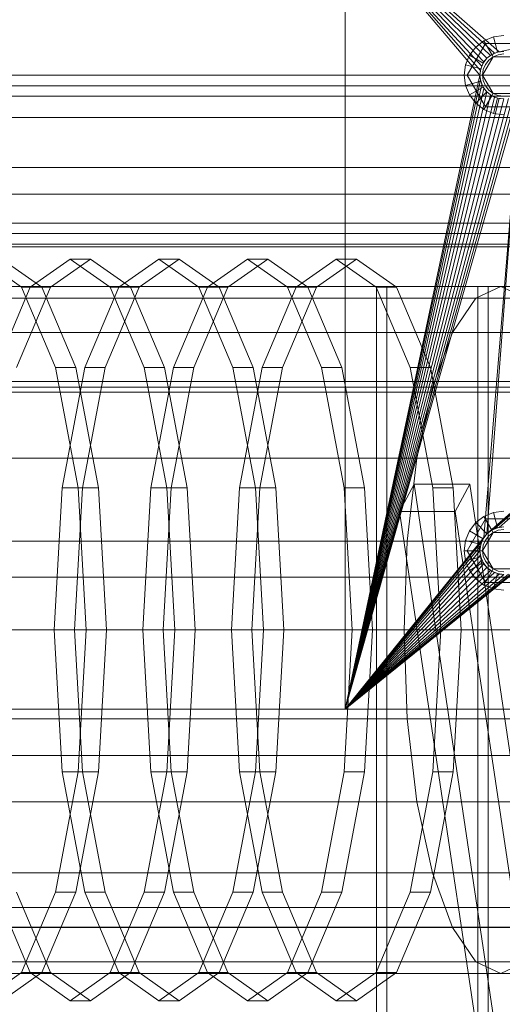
# Model space of a CAD drawing. Header units: millimetres. Extents: x -4395 to 65662, y -65530 to 6847.
# Tile 545 of 656: x 9535 to 9718, y -17512 to -17139. Entities that reach past the tile are written whole.
import ezdxf

# ---------------------------------------------------------------- set-up
doc = ezdxf.new("R2010")
doc.units = ezdxf.units.MM
for name, color, linetype, lineweight in [('COTAS_O', 1, 'Continuous', 0), ('superior_C01', 7, 'Continuous', 0), ('superior_mezcladora', 7, 'Continuous', 0)]:
    doc.layers.add(name, color=color, linetype=linetype, lineweight=lineweight)
doc.dimstyles.new('R19_100', dxfattribs={"dimtxt": 250, "dimasz": 150, "dimexe": 150, "dimexo": 80, "dimgap": 100, "dimtad": 1, "dimtih": 1, "dimtoh": 1, "dimdsep": 46, "dimcen": 0.09, "dimadec": 0, "dimazin": 0, "dimtfac": 1, "dimtdec": 4, "dimtofl": 0, "dimtmove": 0, "dimatfit": 3, "dimfxl": 1, "dimtolj": 1, "dimtzin": 0, "dimarcsym": 0})

# ---------------------------------------------------------------- blocks, each defined once
blk = doc.blocks.new('DIM_R33_37')
at = {"layer": 'COTAS_O'}
for p, q in [((9108.38, -17350), (9063.38, -17500)), ((9808.38, -17350), (9108.38, -17350)), ((9108.38, -18650), (9108.38, -17350)), ((9108.38, -17350), (9153.38, -17500)), ((9108.38, -18650), (9063.38, -18500)), ((9108.38, -18650), (9153.38, -18500)), ((9808.38, -18650), (9108.38, -18650))]:
    blk.add_line(p, q, dxfattribs=at)
blk.add_text('1300 O', height=250, rotation=90, dxfattribs=at).set_placement((9008.38, -18000))

msp = doc.modelspace()

# ---------------------------------------------------------------- linework, layer by layer
at = {"layer": 'superior_C01'}
for p, q in [((9150.716, -17168), (10148.747, -17168)), ((10169.115, -17168), (9171.084, -17168)), ((9150.716, -17176), (10148.747, -17176)), ((9171.084, -17176), (10169.115, -17176)), ((9152.293, -17195), (10144.86, -17195)), ((10145.68, -17195), (9153.113, -17195)), ((9164.161, -17195), (10164.48, -17195)), ((10164.824, -17195), (9164.504, -17195)), ((9152.293, -17205), (10144.86, -17205)), ((9153.113, -17205), (10145.68, -17205)), ((9164.161, -17205), (10164.48, -17205)), ((9164.504, -17205), (10164.824, -17205)), ((9802.262, -17225), (9073.164, -17225)), ((9075.987, -17225), (9805.085, -17225)), ((9520.652, -17229.6), (9535.817, -17240.287)), ((9543.492, -17240.287), (9528.327, -17229.6)), ((9539.064, -17240.287), (9554.229, -17229.6)), ((9561.904, -17229.6), (9546.739, -17240.287)), ((9554.229, -17229.6), (9569.394, -17240.287)), ((9561.904, -17229.6), (9554.229, -17229.6)), ((9577.069, -17240.287), (9561.904, -17229.6)), ((9572.641, -17240.287), (9587.806, -17229.6)), ((9595.481, -17229.6), (9580.316, -17240.287)), ((9587.806, -17229.6), (9602.971, -17240.287)), ((9595.481, -17229.6), (9587.806, -17229.6)), ((9610.646, -17240.287), (9595.481, -17229.6)), ((9606.218, -17240.287), (9621.383, -17229.6)), ((9629.058, -17229.6), (9613.893, -17240.287)), ((9621.383, -17229.6), (9636.548, -17240.287)), ((9629.058, -17229.6), (9621.383, -17229.6)), ((9644.223, -17240.287), (9629.058, -17229.6)), ((9639.795, -17240.287), (9654.96, -17229.6)), ((9662.635, -17229.6), (9647.469, -17240.287)), ((9654.96, -17229.6), (9670.125, -17240.287)), ((9662.635, -17229.6), (9654.96, -17229.6)), ((9677.8, -17240.287), (9662.635, -17229.6)), ((9717.317, -17240), (9256.834, -17240)), ((9773.197, -17240), (9274.34, -17240)), ((9284.219, -17240), (9783.076, -17240)), ((9526.208, -17270.722), (9539.064, -17240.287)), ((9546.739, -17240.287), (9533.882, -17270.722)), ((9535.817, -17240.287), (9548.674, -17270.722)), ((9535.817, -17240.287), (9543.492, -17240.287)), ((9539.064, -17240.287), (9546.739, -17240.287)), ((9556.349, -17270.722), (9543.492, -17240.287)), ((9559.785, -17270.722), (9572.641, -17240.287)), ((9580.316, -17240.287), (9567.459, -17270.722)), ((9569.394, -17240.287), (9582.251, -17270.722)), ((9569.394, -17240.287), (9577.069, -17240.287)), ((9572.641, -17240.287), (9580.316, -17240.287)), ((9589.925, -17270.722), (9577.069, -17240.287)), ((9593.361, -17270.722), (9606.218, -17240.287)), ((9613.893, -17240.287), (9601.036, -17270.722)), ((9602.971, -17240.287), (9615.828, -17270.722)), ((9602.971, -17240.287), (9610.646, -17240.287)), ((9606.218, -17240.287), (9613.893, -17240.287)), ((9623.502, -17270.722), (9610.646, -17240.287)), ((9626.938, -17270.722), (9639.795, -17240.287)), ((9647.469, -17240.287), (9634.613, -17270.722)), ((9636.548, -17240.287), (9649.405, -17270.722)), ((9636.548, -17240.287), (9644.223, -17240.287)), ((9639.795, -17240.287), (9647.469, -17240.287)), ((9657.079, -17270.722), (9644.223, -17240.287)), ((9670.125, -17240.287), (9682.981, -17270.722)), ((9670.125, -17240.287), (9677.8, -17240.287)), ((9708.586, -17240), (9670.213, -17240)), ((9670.213, -17240), (9670.213, -17585)), ((9674.164, -17240), (9670.213, -17240)), ((9674.164, -17585), (9674.164, -17240)), ((9674.164, -17240), (9712.538, -17240)), ((9690.656, -17270.722), (9677.8, -17240.287)), ((9717.317, -17240), (9707.82, -17244.43)), ((9708.586, -17585), (9708.586, -17240)), ((9708.586, -17240), (9712.538, -17240)), ((9712.538, -17240), (9712.538, -17585)), ((9726.814, -17244.43), (9717.317, -17240)), ((9247.337, -17244.43), (9707.82, -17244.43)), ((9266.331, -17244.43), (9726.814, -17244.43)), ((9707.82, -17244.43), (9698.97, -17257.417)), ((9238.487, -17257.417), (9698.97, -17257.417)), ((9275.18, -17257.417), (9735.663, -17257.417)), ((9698.97, -17257.417), (9691.371, -17278.076)), ((9548.674, -17270.722), (9557.264, -17316.271)), ((9548.674, -17270.722), (9556.349, -17270.722)), ((9551.194, -17316.271), (9559.785, -17270.722)), ((9564.939, -17316.271), (9556.349, -17270.722)), ((9567.459, -17270.722), (9558.869, -17316.271)), ((9559.785, -17270.722), (9567.459, -17270.722)), ((9582.251, -17270.722), (9590.841, -17316.271)), ((9582.251, -17270.722), (9589.925, -17270.722)), ((9584.771, -17316.271), (9593.361, -17270.722)), ((9598.516, -17316.271), (9589.925, -17270.722)), ((9601.036, -17270.722), (9592.446, -17316.271)), ((9593.361, -17270.722), (9601.036, -17270.722)), ((9615.828, -17270.722), (9624.418, -17316.271)), ((9615.828, -17270.722), (9623.502, -17270.722)), ((9618.348, -17316.271), (9626.938, -17270.722)), ((9632.093, -17316.271), (9623.502, -17270.722)), ((9634.613, -17270.722), (9626.023, -17316.271)), ((9626.938, -17270.722), (9634.613, -17270.722)), ((9649.405, -17270.722), (9657.995, -17316.271)), ((9649.405, -17270.722), (9657.079, -17270.722)), ((9665.67, -17316.271), (9657.079, -17270.722)), ((9682.981, -17270.722), (9691.572, -17316.271)), ((9682.981, -17270.722), (9690.656, -17270.722)), ((9699.246, -17316.271), (9690.656, -17270.722)), ((9230.888, -17278.076), (9691.371, -17278.076)), ((9282.78, -17278.076), (9743.263, -17278.076)), ((9691.371, -17278.076), (9685.54, -17305)), ((9225.057, -17305), (9685.54, -17305)), ((9288.611, -17305), (9749.094, -17305)), ((9685.54, -17305), (9681.874, -17336.354)), ((9684.415, -17314.864), (9678.924, -17325.136)), ((9705.521, -17314.864), (9684.415, -17314.864)), ((9721.673, -17564.864), (9684.415, -17314.864)), ((9700.029, -17325.136), (9705.521, -17314.864)), ((9742.778, -17564.864), (9705.521, -17314.864)), ((9548.178, -17370), (9551.194, -17316.271)), ((9551.194, -17316.271), (9558.869, -17316.271)), ((9558.869, -17316.271), (9555.852, -17370)), ((9557.264, -17316.271), (9560.281, -17370)), ((9557.264, -17316.271), (9564.939, -17316.271)), ((9567.955, -17370), (9564.939, -17316.271)), ((9581.755, -17370), (9584.771, -17316.271)), ((9584.771, -17316.271), (9592.446, -17316.271)), ((9592.446, -17316.271), (9589.429, -17370)), ((9590.841, -17316.271), (9593.858, -17370)), ((9590.841, -17316.271), (9598.516, -17316.271)), ((9601.532, -17370), (9598.516, -17316.271)), ((9615.331, -17370), (9618.348, -17316.271)), ((9618.348, -17316.271), (9626.023, -17316.271)), ((9626.023, -17316.271), (9623.006, -17370)), ((9624.418, -17316.271), (9627.435, -17370)), ((9624.418, -17316.271), (9632.093, -17316.271)), ((9635.109, -17370), (9632.093, -17316.271)), ((9657.995, -17316.271), (9661.011, -17370)), ((9657.995, -17316.271), (9665.67, -17316.271)), ((9668.686, -17370), (9665.67, -17316.271)), ((9691.572, -17316.271), (9694.588, -17370)), ((9691.572, -17316.271), (9699.246, -17316.271)), ((9702.263, -17370), (9699.246, -17316.271)), ((9678.924, -17325.136), (9700.029, -17325.136)), ((9678.924, -17325.136), (9716.181, -17575.136)), ((9737.287, -17575.136), (9700.029, -17325.136)), ((9221.391, -17336.354), (9681.874, -17336.354)), ((9292.277, -17336.354), (9752.76, -17336.354)), ((9681.874, -17336.354), (9680.624, -17370)), ((9220.141, -17370), (9680.624, -17370)), ((9293.527, -17370), (9754.01, -17370)), ((9551.194, -17423.729), (9548.178, -17370)), ((9548.178, -17370), (9555.852, -17370)), ((9555.852, -17370), (9558.869, -17423.729)), ((9560.281, -17370), (9557.264, -17423.729)), ((9560.281, -17370), (9567.955, -17370)), ((9564.939, -17423.729), (9567.955, -17370)), ((9584.771, -17423.729), (9581.755, -17370)), ((9581.755, -17370), (9589.429, -17370)), ((9589.429, -17370), (9592.446, -17423.729)), ((9593.858, -17370), (9590.841, -17423.729)), ((9593.858, -17370), (9601.532, -17370)), ((9598.516, -17423.729), (9601.532, -17370)), ((9618.348, -17423.729), (9615.331, -17370)), ((9615.331, -17370), (9623.006, -17370)), ((9623.006, -17370), (9626.023, -17423.729)), ((9627.435, -17370), (9624.418, -17423.729)), ((9627.435, -17370), (9635.109, -17370)), ((9632.093, -17423.729), (9635.109, -17370)), ((9661.011, -17370), (9657.995, -17423.729)), ((9661.011, -17370), (9668.686, -17370)), ((9665.67, -17423.729), (9668.686, -17370)), ((9680.624, -17370), (9681.874, -17403.646)), ((9694.588, -17370), (9691.572, -17423.729)), ((9694.588, -17370), (9702.263, -17370)), ((9699.246, -17423.729), (9702.263, -17370)), ((9221.391, -17403.646), (9681.874, -17403.646)), ((9292.277, -17403.646), (9752.76, -17403.646)), ((9681.874, -17403.646), (9685.54, -17435)), ((9557.264, -17423.729), (9548.674, -17469.278)), ((9559.785, -17469.278), (9551.194, -17423.729)), ((9551.194, -17423.729), (9558.869, -17423.729)), ((9556.349, -17469.278), (9564.939, -17423.729)), ((9557.264, -17423.729), (9564.939, -17423.729)), ((9558.869, -17423.729), (9567.459, -17469.278)), ((9590.841, -17423.729), (9582.251, -17469.278)), ((9593.361, -17469.278), (9584.771, -17423.729)), ((9584.771, -17423.729), (9592.446, -17423.729)), ((9589.925, -17469.278), (9598.516, -17423.729)), ((9590.841, -17423.729), (9598.516, -17423.729)), ((9592.446, -17423.729), (9601.036, -17469.278)), ((9624.418, -17423.729), (9615.828, -17469.278)), ((9626.938, -17469.278), (9618.348, -17423.729)), ((9618.348, -17423.729), (9626.023, -17423.729)), ((9623.502, -17469.278), (9632.093, -17423.729)), ((9624.418, -17423.729), (9632.093, -17423.729)), ((9626.023, -17423.729), (9634.613, -17469.278)), ((9657.995, -17423.729), (9649.405, -17469.278)), ((9657.079, -17469.278), (9665.67, -17423.729)), ((9657.995, -17423.729), (9665.67, -17423.729)), ((9691.572, -17423.729), (9682.981, -17469.278)), ((9690.656, -17469.278), (9699.246, -17423.729)), ((9691.572, -17423.729), (9699.246, -17423.729)), ((9225.057, -17435), (9685.54, -17435)), ((9288.611, -17435), (9749.094, -17435)), ((9685.54, -17435), (9691.371, -17461.924)), ((9230.888, -17461.924), (9691.371, -17461.924)), ((9282.78, -17461.924), (9743.263, -17461.924)), ((9691.371, -17461.924), (9698.97, -17482.583)), ((9539.064, -17499.713), (9526.208, -17469.278)), ((9533.882, -17469.278), (9546.739, -17499.713)), ((9548.674, -17469.278), (9535.817, -17499.713)), ((9543.492, -17499.713), (9556.349, -17469.278)), ((9548.674, -17469.278), (9556.349, -17469.278)), ((9572.641, -17499.713), (9559.785, -17469.278)), ((9559.785, -17469.278), (9567.459, -17469.278)), ((9567.459, -17469.278), (9580.316, -17499.713)), ((9582.251, -17469.278), (9569.394, -17499.713)), ((9577.069, -17499.713), (9589.925, -17469.278)), ((9582.251, -17469.278), (9589.925, -17469.278)), ((9606.218, -17499.713), (9593.361, -17469.278)), ((9593.361, -17469.278), (9601.036, -17469.278)), ((9601.036, -17469.278), (9613.893, -17499.713)), ((9615.828, -17469.278), (9602.971, -17499.713)), ((9610.646, -17499.713), (9623.502, -17469.278)), ((9615.828, -17469.278), (9623.502, -17469.278)), ((9639.795, -17499.713), (9626.938, -17469.278)), ((9626.938, -17469.278), (9634.613, -17469.278)), ((9634.613, -17469.278), (9647.469, -17499.713)), ((9649.405, -17469.278), (9636.548, -17499.713)), ((9644.223, -17499.713), (9657.079, -17469.278)), ((9649.405, -17469.278), (9657.079, -17469.278)), ((9682.981, -17469.278), (9670.125, -17499.713)), ((9677.8, -17499.713), (9690.656, -17469.278)), ((9682.981, -17469.278), (9690.656, -17469.278)), ((9238.487, -17482.583), (9698.97, -17482.583)), ((9275.18, -17482.583), (9735.663, -17482.583)), ((9698.97, -17482.583), (9707.82, -17495.57)), ((9247.337, -17495.57), (9707.82, -17495.57)), ((9266.331, -17495.57), (9726.814, -17495.57)), ((9707.82, -17495.57), (9717.317, -17500)), ((9717.317, -17500), (9726.814, -17495.57)), ((9256.834, -17500), (9717.317, -17500)), ((9274.34, -17500), (9773.197, -17500)), ((9783.076, -17500), (9284.219, -17500)), ((9535.817, -17499.713), (9520.652, -17510.4)), ((9528.327, -17510.4), (9543.492, -17499.713)), ((9535.817, -17499.713), (9543.492, -17499.713)), ((9554.229, -17510.4), (9539.064, -17499.713)), ((9539.064, -17499.713), (9546.739, -17499.713)), ((9546.739, -17499.713), (9561.904, -17510.4)), ((9569.394, -17499.713), (9554.229, -17510.4)), ((9561.904, -17510.4), (9577.069, -17499.713)), ((9569.394, -17499.713), (9577.069, -17499.713)), ((9587.806, -17510.4), (9572.641, -17499.713)), ((9572.641, -17499.713), (9580.316, -17499.713)), ((9580.316, -17499.713), (9595.481, -17510.4)), ((9602.971, -17499.713), (9587.806, -17510.4)), ((9595.481, -17510.4), (9610.646, -17499.713)), ((9602.971, -17499.713), (9610.646, -17499.713)), ((9621.383, -17510.4), (9606.218, -17499.713)), ((9606.218, -17499.713), (9613.893, -17499.713)), ((9613.893, -17499.713), (9629.058, -17510.4)), ((9636.548, -17499.713), (9621.383, -17510.4)), ((9629.058, -17510.4), (9644.223, -17499.713)), ((9636.548, -17499.713), (9644.223, -17499.713)), ((9654.96, -17510.4), (9639.795, -17499.713)), ((9639.795, -17499.713), (9647.469, -17499.713)), ((9647.469, -17499.713), (9662.635, -17510.4)), ((9670.125, -17499.713), (9654.96, -17510.4)), ((9662.635, -17510.4), (9677.8, -17499.713)), ((9670.125, -17499.713), (9677.8, -17499.713)), ((9554.229, -17510.4), (9561.904, -17510.4)), ((9587.806, -17510.4), (9595.481, -17510.4)), ((9621.383, -17510.4), (9629.058, -17510.4)), ((9654.96, -17510.4), (9662.635, -17510.4))]:
    msp.add_line(p, q, dxfattribs=at)
at = {"layer": 'superior_mezcladora'}
for p, q in [((9658.381, -17400), (9658.381, -17100)), ((9658.381, -17100), (9709.381, -17160)), ((9658.381, -17100), (9709.554, -17158.244)), ((9658.381, -17100), (9710.067, -17156.556)), ((9658.381, -17100), (9710.898, -17155)), ((9658.381, -17100), (9712.018, -17153.636)), ((9658.381, -17100), (9713.381, -17152.517)), ((9658.381, -17100), (9714.937, -17151.685)), ((9658.381, -17100), (9716.626, -17151.173)), ((9958.381, -17100), (9716.626, -17151.173)), ((9710.881, -17147.01), (9707.775, -17149.393)), ((9714.499, -17145.511), (9710.881, -17147.01)), ((9713.881, -17152.206), (9710.881, -17147.01)), ((9718.381, -17145), (9714.499, -17145.511)), ((9716.052, -17151.307), (9714.499, -17145.511)), ((9711.456, -17148.006), (9704.531, -17160)), ((9707.775, -17149.393), (9705.391, -17152.5)), ((9712.018, -17153.636), (9707.775, -17149.393)), ((9725.306, -17148.006), (9711.456, -17148.006)), ((9714.381, -17153.072), (9711.456, -17148.006)), ((9705.391, -17152.5), (9703.893, -17156.118)), ((9710.587, -17155.5), (9705.391, -17152.5)), ((9710.381, -17160), (9714.381, -17153.072)), ((9710.587, -17155.5), (9712.018, -17153.636)), ((9712.018, -17153.636), (9710.898, -17155)), ((9711.453, -17156), (9712.725, -17154.343)), ((9712.018, -17153.636), (9713.881, -17152.206)), ((9713.381, -17152.517), (9712.018, -17153.636)), ((9712.725, -17154.343), (9714.381, -17153.072)), ((9714.937, -17151.685), (9713.381, -17152.517)), ((9713.881, -17152.206), (9716.052, -17151.307)), ((9714.381, -17153.072), (9716.311, -17152.273)), ((9714.381, -17153.072), (9722.381, -17153.072)), ((9716.626, -17151.173), (9714.937, -17151.685)), ((9716.052, -17151.307), (9718.381, -17151)), ((9716.311, -17152.273), (9718.381, -17152)), ((9718.381, -17151), (9716.626, -17151.173)), ((9703.893, -17156.118), (9703.381, -17160)), ((9709.688, -17157.671), (9703.893, -17156.118)), ((9709.381, -17160), (9709.688, -17157.671)), ((9709.554, -17158.244), (9709.381, -17160)), ((9710.067, -17156.556), (9709.554, -17158.244)), ((9709.688, -17157.671), (9710.587, -17155.5)), ((9710.898, -17155), (9710.067, -17156.556)), ((9710.381, -17160), (9710.654, -17157.929)), ((9710.654, -17157.929), (9711.453, -17156)), ((9792.183, -17160), (8467.183, -17160)), ((8469.343, -17160), (9794.343, -17160)), ((9822.42, -17160), (8497.42, -17160)), ((8499.58, -17160), (9824.58, -17160)), ((9658.381, -17400), (9709.381, -17160)), ((9709.554, -17161.756), (9658.381, -17400)), ((9709.381, -17160), (9703.381, -17160)), ((9703.381, -17160), (9703.893, -17163.882)), ((9710.381, -17160), (9704.531, -17160)), ((9704.531, -17160), (9711.456, -17171.994)), ((9709.381, -17160), (9709.554, -17161.756)), ((9709.688, -17162.329), (9709.381, -17160)), ((9709.554, -17161.756), (9710.067, -17163.444)), ((9710.654, -17162.071), (9710.381, -17160)), ((9714.381, -17166.928), (9710.381, -17160)), ((8469.343, -17164), (9794.343, -17164)), ((9822.42, -17164), (8497.42, -17164)), ((9710.067, -17163.444), (9658.381, -17400)), ((9710.898, -17165), (9658.381, -17400)), ((9709.688, -17162.329), (9703.893, -17163.882)), ((9703.893, -17163.882), (9705.391, -17167.5)), ((9710.587, -17164.5), (9705.391, -17167.5)), ((9710.587, -17164.5), (9709.688, -17162.329)), ((9710.067, -17163.444), (9710.898, -17165)), ((9712.018, -17166.364), (9710.587, -17164.5)), ((9711.453, -17164), (9710.654, -17162.071)), ((9710.898, -17165), (9712.018, -17166.364)), ((9712.725, -17165.657), (9711.453, -17164)), ((9714.381, -17166.928), (9712.725, -17165.657)), ((9712.018, -17166.364), (9658.381, -17400)), ((9724.745, -17166.364), (9658.381, -17400)), ((9713.381, -17167.483), (9658.381, -17400)), ((9723.382, -17167.483), (9658.381, -17400)), ((9714.937, -17168.315), (9658.381, -17400)), ((9721.826, -17168.315), (9658.381, -17400)), ((9716.626, -17168.827), (9658.381, -17400)), ((9720.137, -17168.827), (9658.381, -17400)), ((9718.381, -17169), (9658.381, -17400)), ((9705.391, -17167.5), (9707.775, -17170.607)), ((9712.018, -17166.364), (9707.775, -17170.607)), ((9713.881, -17167.794), (9710.881, -17172.99)), ((9724.745, -17166.364), (9710.898, -17335)), ((9714.381, -17166.928), (9711.456, -17171.994)), ((9712.018, -17166.364), (9713.381, -17167.483)), ((9724.745, -17166.364), (9712.018, -17333.636)), ((9904.745, -17166.364), (9712.018, -17333.636)), ((9713.881, -17167.794), (9712.018, -17166.364)), ((9903.382, -17167.483), (9712.018, -17333.636)), ((9901.826, -17168.315), (9712.018, -17333.636)), ((9900.137, -17168.827), (9712.018, -17333.636)), ((9898.381, -17169), (9712.018, -17333.636)), ((9904.745, -17166.364), (9713.381, -17332.517)), ((9713.381, -17167.483), (9714.937, -17168.315)), ((9716.052, -17168.693), (9713.881, -17167.794)), ((9716.311, -17167.727), (9714.381, -17166.928)), ((9722.381, -17166.928), (9714.381, -17166.928)), ((9716.052, -17168.693), (9714.499, -17174.489)), ((9904.745, -17166.364), (9714.937, -17331.685)), ((9714.937, -17168.315), (9716.626, -17168.827)), ((9718.381, -17169), (9716.052, -17168.693)), ((9718.381, -17168), (9716.311, -17167.727)), ((9904.745, -17166.364), (9716.626, -17331.173)), ((9716.626, -17168.827), (9718.381, -17169)), ((9707.775, -17170.607), (9710.881, -17172.99)), ((9710.881, -17172.99), (9714.499, -17174.489)), ((9711.456, -17171.994), (9725.306, -17171.994)), ((9714.499, -17174.489), (9718.381, -17175)), ((9794.343, -17216), (8469.343, -17216)), ((8497.42, -17216), (9822.42, -17216)), ((9792.183, -17220), (8467.183, -17220)), ((8469.343, -17220), (9794.343, -17220)), ((9822.42, -17220), (8497.42, -17220)), ((8499.58, -17220), (9824.58, -17220)), ((8469.343, -17224), (9794.343, -17224)), ((9822.42, -17224), (8497.42, -17224)), ((9794.343, -17276), (8469.343, -17276)), ((8497.42, -17276), (9822.42, -17276)), ((8467.183, -17280), (9792.183, -17280)), ((9794.343, -17280), (8469.343, -17280)), ((8497.42, -17280), (9822.42, -17280)), ((9824.58, -17280), (8499.58, -17280)), ((9714.499, -17325.511), (9710.881, -17327.01)), ((9718.381, -17325), (9714.499, -17325.511)), ((9716.052, -17331.307), (9714.499, -17325.511)), ((9711.456, -17328.006), (9704.531, -17340)), ((9707.775, -17329.393), (9705.391, -17332.5)), ((9710.881, -17327.01), (9707.775, -17329.393)), ((9712.018, -17333.636), (9707.775, -17329.393)), ((9713.881, -17332.206), (9710.881, -17327.01)), ((9725.306, -17328.006), (9711.456, -17328.006)), ((9714.381, -17333.072), (9711.456, -17328.006)), ((9705.391, -17332.5), (9703.893, -17336.118)), ((9710.587, -17335.5), (9705.391, -17332.5)), ((9710.381, -17340), (9714.381, -17333.072)), ((9712.018, -17333.636), (9713.881, -17332.206)), ((9713.381, -17332.517), (9712.018, -17333.636)), ((9712.725, -17334.343), (9714.381, -17333.072)), ((9714.937, -17331.685), (9713.381, -17332.517)), ((9713.881, -17332.206), (9716.052, -17331.307)), ((9714.381, -17333.072), (9716.311, -17332.273)), ((9714.381, -17333.072), (9722.381, -17333.072)), ((9716.626, -17331.173), (9714.937, -17331.685)), ((9716.052, -17331.307), (9718.381, -17331)), ((9716.311, -17332.273), (9718.381, -17332)), ((9718.381, -17331), (9716.626, -17331.173)), ((9658.381, -17400), (9710.898, -17335)), ((9658.381, -17400), (9710.067, -17336.556)), ((9703.893, -17336.118), (9703.381, -17340)), ((9709.688, -17337.671), (9703.893, -17336.118)), ((9710.067, -17336.556), (9709.554, -17338.244)), ((9709.688, -17337.671), (9710.587, -17335.5)), ((9710.898, -17335), (9710.067, -17336.556)), ((9710.587, -17335.5), (9712.018, -17333.636)), ((9710.654, -17337.929), (9711.453, -17336)), ((9712.018, -17333.636), (9710.898, -17335)), ((9711.453, -17336), (9712.725, -17334.343)), ((9658.381, -17400), (9709.554, -17338.244)), ((9709.381, -17340), (9658.381, -17400)), ((9709.381, -17340), (9703.381, -17340)), ((9703.381, -17340), (9703.893, -17343.882)), ((9710.381, -17340), (9704.531, -17340)), ((9704.531, -17340), (9711.456, -17351.994)), ((9709.381, -17340), (9709.688, -17337.671)), ((9709.554, -17338.244), (9709.381, -17340)), ((9709.381, -17340), (9709.554, -17341.756)), ((9709.688, -17342.329), (9709.381, -17340)), ((9710.381, -17340), (9710.654, -17337.929)), ((9710.654, -17342.071), (9710.381, -17340)), ((9714.381, -17346.928), (9710.381, -17340)), ((9709.554, -17341.756), (9658.381, -17400)), ((9710.067, -17343.444), (9658.381, -17400)), ((9709.688, -17342.329), (9703.893, -17343.882)), ((9703.893, -17343.882), (9705.391, -17347.5)), ((9710.587, -17344.5), (9705.391, -17347.5)), ((9709.554, -17341.756), (9710.067, -17343.444)), ((9710.587, -17344.5), (9709.688, -17342.329)), ((9710.067, -17343.444), (9710.898, -17345)), ((9712.018, -17346.364), (9710.587, -17344.5)), ((9711.453, -17344), (9710.654, -17342.071)), ((9712.725, -17345.657), (9711.453, -17344)), ((9710.898, -17345), (9658.381, -17400)), ((9712.018, -17346.364), (9658.381, -17400)), ((9713.381, -17347.483), (9658.381, -17400)), ((9723.382, -17347.483), (9658.381, -17400)), ((9714.937, -17348.315), (9658.381, -17400)), ((9721.826, -17348.315), (9658.381, -17400)), ((9705.391, -17347.5), (9707.775, -17350.607)), ((9712.018, -17346.364), (9707.775, -17350.607)), ((9713.881, -17347.794), (9710.881, -17352.99)), ((9710.898, -17345), (9712.018, -17346.364)), ((9714.381, -17346.928), (9711.456, -17351.994)), ((9712.018, -17346.364), (9713.381, -17347.483)), ((9713.881, -17347.794), (9712.018, -17346.364)), ((9714.381, -17346.928), (9712.725, -17345.657)), ((9713.381, -17347.483), (9714.937, -17348.315)), ((9716.052, -17348.693), (9713.881, -17347.794)), ((9716.311, -17347.727), (9714.381, -17346.928)), ((9722.381, -17346.928), (9714.381, -17346.928)), ((9714.937, -17348.315), (9716.626, -17348.827)), ((9718.381, -17348), (9716.311, -17347.727)), ((9716.626, -17348.827), (9658.381, -17400)), ((9720.137, -17348.827), (9658.381, -17400)), ((9718.381, -17349), (9658.381, -17400)), ((9707.775, -17350.607), (9710.881, -17352.99)), ((9711.456, -17351.994), (9725.306, -17351.994)), ((9716.052, -17348.693), (9714.499, -17354.489)), ((9718.381, -17349), (9716.052, -17348.693)), ((9716.626, -17348.827), (9718.381, -17349)), ((9710.881, -17352.99), (9714.499, -17354.489)), ((9714.499, -17354.489), (9718.381, -17355)), ((8358.381, -17400), (9808.381, -17400)), ((9958.381, -17400), (9658.381, -17400)), ((8358.381, -17417.5), (9808.381, -17417.5)), ((8358.381, -17475), (9808.381, -17475)), ((9808.381, -17482.5), (8358.381, -17482.5))]:
    msp.add_line(p, q, dxfattribs=at)

# ---------------------------------------------------------------- dimensions: what is measured, and where the dimension line sits
at = {"layer": 'COTAS_O'}
dim = msp.add_aligned_dim(p1=(9808.381, -18650), p2=(9808.381, -17350), distance=700, text='<> O', dimstyle='R19_100', dxfattribs=at)
dim.commit()
dim.dimension.update_dxf_attribs({"geometry": 'DIM_R33_37', "text_midpoint": (9108.381, -18000)})

doc.saveas('drawing.dxf')
